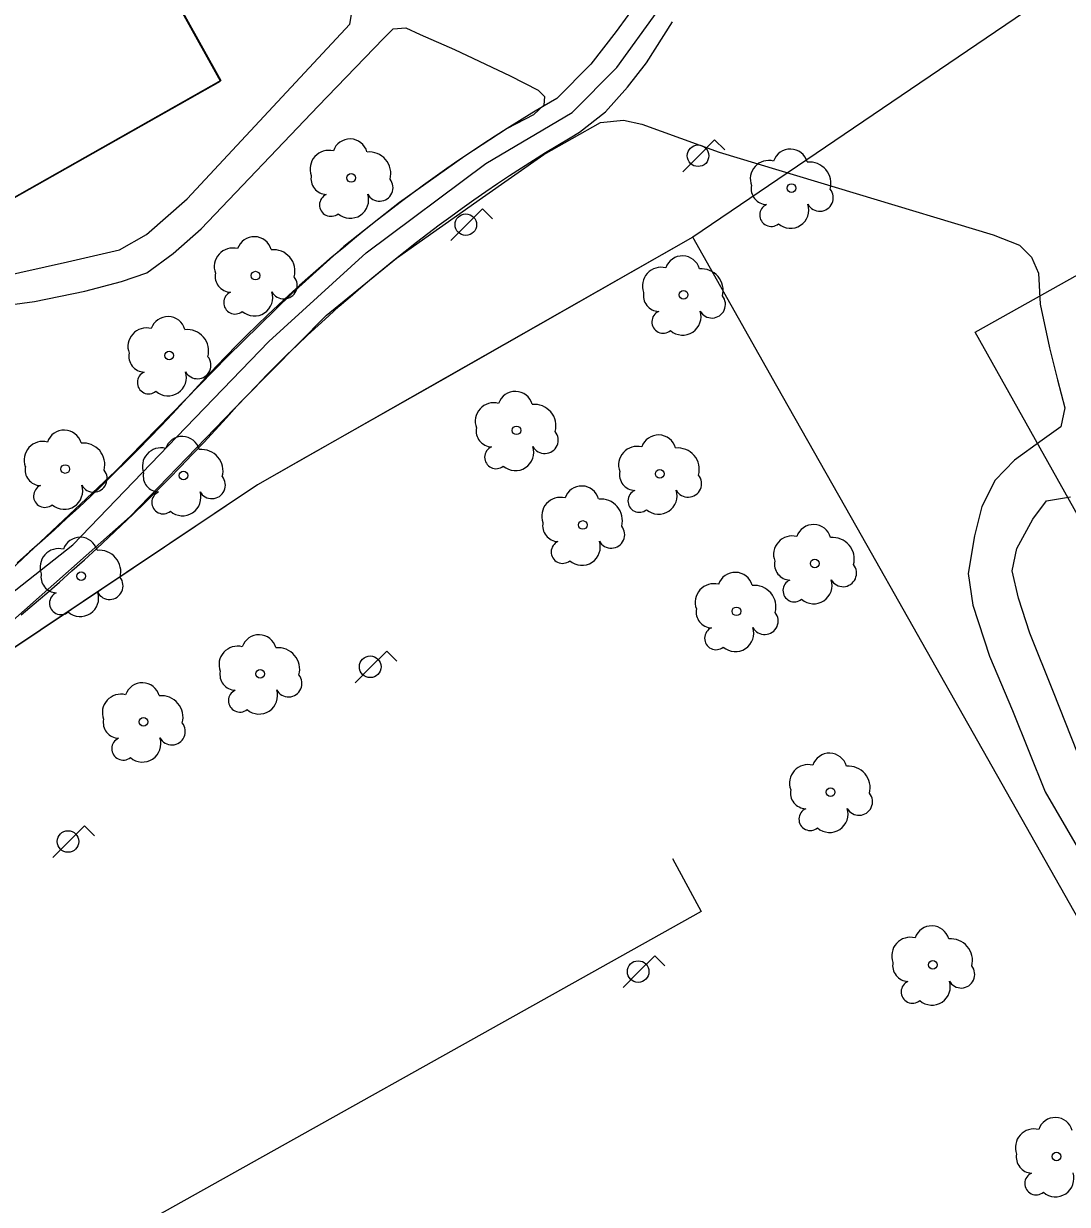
# Model space of a CAD drawing. Extents: x 282771 to 285132, y 4823109 to 4825496.
# Drawn here: x 283575.6 to 283637.2, y 4823349.4 to 4823419 of the extents above; entities that cross this region are included whole.
import ezdxf

# ---------------------------------------------------------------- set-up
doc = ezdxf.new("R2010")
doc.units = 0
for name, color, linetype in [('ACERA-INTERIOR', 7, 'Continuous'), ('ARBOL', 7, 'Continuous'), ('CALLE-EJE', 7, 'Continuous'), ('CARRIL-BICI-AREA', 7, 'Continuous'), ('CARRIL-BICI-EJE', 7, 'Continuous'), ('FAROLA', 7, 'Continuous'), ('PARQUE-JARDIN-AREA', 7, 'Continuous'), ('ZONA-VERDE', 7, 'Continuous')]:
    doc.layers.add(name, color=color, linetype=linetype)

msp = doc.modelspace()

# ---------------------------------------------------------------- linework, layer by layer
at = {"layer": 'ACERA-INTERIOR'}
msp.add_lwpolyline([(283613.892, 4823369.804), (283615.584, 4823366.691), (283578.614, 4823346.011)], dxfattribs=at)
at = {"layer": 'ARBOL'}
for centre in [(283594.944, 4823409.93), (283620.902, 4823409.335), (283589.294, 4823404.17), (283614.544, 4823403.04), (283584.204, 4823399.46), (283604.684, 4823395.051), (283578.084, 4823392.771), (283613.134, 4823392.481), (283585.054, 4823392.391), (283608.604, 4823389.471), (283622.273, 4823387.201), (283579.024, 4823386.451), (283617.654, 4823384.381), (283589.574, 4823380.701), (283582.694, 4823377.871), (283623.213, 4823373.721), (283629.243, 4823363.541), (283636.533, 4823352.241)]:
    msp.add_circle(centre, 0.255, dxfattribs=at)
for centre, radius, start, end in [((283594.874, 4823411.19), 1.038, 15.64228, 161.38435), ((283593.614, 4823410.46), 1.097, 75.4318, 200.55608), ((283620.832, 4823410.595), 1.038, 15.64225, 161.38431), ((283596.004, 4823410.19), 1.272, 345.03273, 95.79925), ((283619.572, 4823409.865), 1.097, 75.43176, 200.55605), ((283621.962, 4823409.595), 1.272, 345.0327, 95.79922), ((283593.504, 4823409.89), 0.935, 168.59898, 268.13236), ((283596.614, 4823409.36), 0.797, 208.96246, 38.99103), ((283619.462, 4823409.295), 0.935, 168.59894, 268.13232), ((283593.744, 4823408.34), 0.672, 113.73672, 309.4725), ((283594.884, 4823408.64), 1.086, 228.95447, 17.92796), ((283622.572, 4823408.765), 0.797, 208.96243, 38.99099), ((283619.702, 4823407.745), 0.672, 113.73669, 309.47246), ((283620.842, 4823408.045), 1.086, 228.95444, 17.92792), ((283589.224, 4823405.43), 1.038, 15.64228, 161.38435), ((283587.964, 4823404.7), 1.097, 75.4318, 200.55608), ((283590.354, 4823404.43), 1.272, 345.03273, 95.79925), ((283614.474, 4823404.3), 1.038, 15.64228, 161.38435), ((283613.214, 4823403.57), 1.097, 75.4318, 200.55608), ((283615.604, 4823403.3), 1.272, 345.03273, 95.79925), ((283587.854, 4823404.13), 0.935, 168.59898, 268.13236), ((283590.964, 4823403.6), 0.797, 208.96246, 38.99103), ((283588.094, 4823402.58), 0.672, 113.73672, 309.4725), ((283589.234, 4823402.88), 1.086, 228.95447, 17.92796), ((283613.104, 4823403), 0.935, 168.59898, 268.13236), ((283616.214, 4823402.47), 0.797, 208.96246, 38.99103), ((283584.134, 4823400.72), 1.038, 15.64228, 161.38435), ((283613.344, 4823401.45), 0.672, 113.73672, 309.4725), ((283614.484, 4823401.75), 1.086, 228.95447, 17.92796), ((283582.874, 4823399.99), 1.097, 75.4318, 200.55608), ((283585.264, 4823399.72), 1.272, 345.03273, 95.79925), ((283582.764, 4823399.42), 0.935, 168.59898, 268.13236), ((283585.874, 4823398.891), 0.797, 208.96246, 38.99103), ((283583.004, 4823397.871), 0.672, 113.73672, 309.4725), ((283584.144, 4823398.171), 1.086, 228.95447, 17.92796), ((283604.614, 4823396.311), 1.038, 15.64228, 161.38435), ((283603.354, 4823395.581), 1.097, 75.4318, 200.55608), ((283605.744, 4823395.311), 1.272, 345.03273, 95.79925), ((283578.014, 4823394.031), 1.038, 15.64228, 161.38435), ((283603.244, 4823395.011), 0.935, 168.59898, 268.13236), ((283606.354, 4823394.481), 0.797, 208.96246, 38.99103), ((283576.754, 4823393.301), 1.097, 75.4318, 200.55608), ((283579.144, 4823393.031), 1.272, 345.03273, 95.79925), ((283584.984, 4823393.651), 1.038, 15.64228, 161.38435), ((283604.624, 4823393.761), 1.086, 228.95447, 17.92796), ((283611.804, 4823393.011), 1.097, 75.4318, 200.55608), ((283613.064, 4823393.741), 1.038, 15.64228, 161.38435), ((283583.724, 4823392.921), 1.097, 75.4318, 200.55608), ((283586.114, 4823392.651), 1.272, 345.03273, 95.79925), ((283603.484, 4823393.461), 0.672, 113.73672, 309.4725), ((283614.194, 4823392.741), 1.272, 345.03273, 95.79925), ((283576.644, 4823392.731), 0.935, 168.59898, 268.13236), ((283579.754, 4823392.201), 0.797, 208.96246, 38.99103), ((283583.614, 4823392.351), 0.935, 168.59898, 268.13236), ((283586.724, 4823391.821), 0.797, 208.96246, 38.99103), ((283611.694, 4823392.441), 0.935, 168.59898, 268.13236), ((283614.804, 4823391.911), 0.797, 208.96246, 38.99103), ((283576.884, 4823391.181), 0.672, 113.73672, 309.4725), ((283578.024, 4823391.481), 1.086, 228.95447, 17.92796), ((283583.854, 4823390.801), 0.672, 113.73672, 309.4725), ((283584.994, 4823391.101), 1.086, 228.95447, 17.92796), ((283608.534, 4823390.731), 1.038, 15.64228, 161.38435), ((283611.934, 4823390.891), 0.672, 113.73672, 309.4725), ((283613.074, 4823391.191), 1.086, 228.95447, 17.92796), ((283607.274, 4823390.001), 1.097, 75.4318, 200.55608), ((283609.664, 4823389.731), 1.272, 345.03273, 95.79925), ((283607.164, 4823389.431), 0.935, 168.59898, 268.13236), ((283610.274, 4823388.901), 0.797, 208.96246, 38.99103), ((283622.203, 4823388.461), 1.038, 15.64228, 161.38435), ((283578.954, 4823387.711), 1.038, 15.64228, 161.38435), ((283620.944, 4823387.731), 1.097, 75.4318, 200.55608), ((283623.333, 4823387.461), 1.272, 345.03273, 95.79925), ((283577.694, 4823386.981), 1.097, 75.4318, 200.55608), ((283580.084, 4823386.711), 1.272, 345.03273, 95.79925), ((283607.404, 4823387.881), 0.672, 113.73672, 309.4725), ((283608.544, 4823388.181), 1.086, 228.95447, 17.92796), ((283620.834, 4823387.161), 0.935, 168.59898, 268.13236), ((283623.943, 4823386.631), 0.797, 208.96246, 38.99103), ((283577.584, 4823386.411), 0.935, 168.59898, 268.13236), ((283617.584, 4823385.641), 1.038, 15.64228, 161.38435), ((283580.694, 4823385.881), 0.797, 208.96246, 38.99103), ((283616.324, 4823384.911), 1.097, 75.4318, 200.55608), ((283618.714, 4823384.641), 1.272, 345.03273, 95.79925), ((283621.074, 4823385.611), 0.672, 113.73672, 309.4725), ((283622.213, 4823385.911), 1.086, 228.95447, 17.92796), ((283577.824, 4823384.861), 0.672, 113.73672, 309.4725), ((283578.964, 4823385.161), 1.086, 228.95447, 17.92796), ((283616.214, 4823384.341), 0.935, 168.59898, 268.13236), ((283619.324, 4823383.811), 0.797, 208.96246, 38.99103), ((283589.504, 4823381.961), 1.038, 15.64228, 161.38435), ((283616.454, 4823382.791), 0.672, 113.73672, 309.4725), ((283617.594, 4823383.091), 1.086, 228.95447, 17.92796), ((283588.244, 4823381.231), 1.097, 75.4318, 200.55608), ((283590.634, 4823380.961), 1.272, 345.03273, 95.79925), ((283588.134, 4823380.661), 0.935, 168.59898, 268.13236), ((283591.244, 4823380.131), 0.797, 208.96246, 38.99103), ((283581.364, 4823378.401), 1.097, 75.4318, 200.55608), ((283582.624, 4823379.131), 1.038, 15.64228, 161.38435), ((283588.374, 4823379.111), 0.672, 113.73672, 309.4725), ((283589.514, 4823379.411), 1.086, 228.95447, 17.92796), ((283583.754, 4823378.131), 1.272, 345.03273, 95.79925), ((283581.254, 4823377.831), 0.935, 168.59898, 268.13236), ((283584.364, 4823377.301), 0.797, 208.96246, 38.99103), ((283581.494, 4823376.281), 0.672, 113.73672, 309.4725), ((283582.634, 4823376.581), 1.086, 228.95447, 17.92796), ((283623.143, 4823374.981), 1.038, 15.64228, 161.38435), ((283621.884, 4823374.251), 1.097, 75.4318, 200.55608), ((283624.273, 4823373.981), 1.272, 345.03273, 95.79925), ((283621.774, 4823373.681), 0.935, 168.59898, 268.13236), ((283624.883, 4823373.151), 0.797, 208.96246, 38.99103), ((283622.014, 4823372.131), 0.672, 113.73672, 309.4725), ((283623.153, 4823372.431), 1.086, 228.95447, 17.92796), ((283629.173, 4823364.801), 1.038, 15.64228, 161.38435), ((283627.913, 4823364.071), 1.097, 75.4318, 200.55608), ((283630.303, 4823363.801), 1.272, 345.03273, 95.79925), ((283627.803, 4823363.501), 0.935, 168.59898, 268.13236), ((283630.913, 4823362.971), 0.797, 208.96246, 38.99103), ((283628.043, 4823361.951), 0.672, 113.73672, 309.4725), ((283629.183, 4823362.251), 1.086, 228.95447, 17.92796), ((283636.463, 4823353.501), 1.038, 15.64228, 161.38435), ((283635.203, 4823352.771), 1.097, 75.4318, 200.55608), ((283635.093, 4823352.201), 0.935, 168.59898, 268.13236), ((283635.333, 4823350.651), 0.672, 113.73672, 309.4725), ((283636.473, 4823350.951), 1.086, 228.95447, 17.92796)]:
    msp.add_arc(centre, radius, start, end, dxfattribs=at)
at = {"layer": 'CALLE-EJE'}
msp.add_lwpolyline([(283707.963, 4823272.552), (283699.163, 4823280.432), (283690.733, 4823295.562), (283631.743, 4823400.83), (283648.803, 4823410.38)], dxfattribs=at)
at = {"layer": 'CARRIL-BICI-AREA'}
for points in [[(283611.949, 4823420.479), (283610.569, 4823418.563), (283609.075, 4823416.642), (283607.065, 4823414.622), (283606.328, 4823414.19), (283605.596, 4823413.751), (283604.867, 4823413.305), (283604.143, 4823412.852), (283603.423, 4823412.392), (283602.708, 4823411.926), (283601.996, 4823411.453), (283601.29, 4823410.973), (283600.587, 4823410.487), (283599.89, 4823409.994), (283599.197, 4823409.495), (283598.508, 4823408.989), (283597.825, 4823408.476), (283597.146, 4823407.958), (283596.472, 4823407.433), (283595.803, 4823406.902), (283595.139, 4823406.364), (283594.481, 4823405.82), (283593.827, 4823405.271), (283593.179, 4823404.715), (283592.535, 4823404.153), (283591.897, 4823403.585), (283591.265, 4823403.011), (283590.637, 4823402.431), (283590.016, 4823401.845), (283589.399, 4823401.254), (283588.789, 4823400.657), (283588.184, 4823400.054), (283587.584, 4823399.445), (283586.991, 4823398.831), (283586.403, 4823398.211), (283586.383, 4823398.191), (283585.73, 4823397.465), (283585.07, 4823396.745), (283584.405, 4823396.03), (283583.734, 4823395.32), (283583.057, 4823394.616), (283582.374, 4823393.918), (283581.686, 4823393.225), (283580.992, 4823392.538), (283580.292, 4823391.856), (283579.587, 4823391.18), (283578.876, 4823390.51), (283578.16, 4823389.846), (283577.438, 4823389.188), (283576.711, 4823388.536), (283575.979, 4823387.89), (283575.241, 4823387.249)], [(283575.487, 4823384.179), (283576.241, 4823384.815), (283576.991, 4823385.457), (283577.736, 4823386.105), (283578.475, 4823386.759), (283579.208, 4823387.418), (283579.937, 4823388.084), (283580.66, 4823388.756), (283581.378, 4823389.433), (283582.089, 4823390.117), (283582.796, 4823390.806), (283583.497, 4823391.501), (283584.192, 4823392.201), (283584.882, 4823392.907), (283585.565, 4823393.619), (283586.243, 4823394.336), (283586.916, 4823395.058), (283587.582, 4823395.786), (283588.206, 4823396.479), (283588.784, 4823397.093), (283589.368, 4823397.702), (283589.957, 4823398.306), (283590.553, 4823398.903), (283591.154, 4823399.495), (283591.761, 4823400.081), (283592.373, 4823400.662), (283592.991, 4823401.237), (283593.614, 4823401.805), (283594.242, 4823402.368), (283594.876, 4823402.925), (283595.515, 4823403.476), (283596.159, 4823404.021), (283596.808, 4823404.559), (283597.463, 4823405.091), (283598.122, 4823405.618), (283598.787, 4823406.138), (283599.456, 4823406.651), (283600.13, 4823407.158), (283600.809, 4823407.659), (283601.493, 4823408.153), (283602.181, 4823408.641), (283602.874, 4823409.123), (283603.571, 4823409.597), (283604.273, 4823410.065), (283604.98, 4823410.527), (283605.69, 4823410.981), (283606.405, 4823411.429), (283607.124, 4823411.87), (283607.848, 4823412.305), (283608.401, 4823412.63), (283609.934, 4823413.823), (283611.231, 4823415.281), (283612.352, 4823416.708), (283613.888, 4823419.127)]]:
    msp.add_lwpolyline(points, dxfattribs=at)
at = {"layer": 'CARRIL-BICI-EJE'}
msp.add_lwpolyline([(283567.144, 4823224.963), (283513.379, 4823319.553), (283513.22, 4823320.499), (283514.83, 4823327.329), (283508.874, 4823337.5), (283509.55, 4823339.714), (283524.825, 4823354.25), (283529.066, 4823357.84), (283533.346, 4823360.94), (283536.894, 4823363.142), (283544.436, 4823366.976), (283556.564, 4823372.725), (283561.62, 4823375.866), (283567.491, 4823379.904), (283573.647, 4823384.473), (283578.537, 4823388.306), (283584.653, 4823394.669), (283590.076, 4823400.298), (283595.824, 4823405.519), (283602.878, 4823410.781), (283607.962, 4823413.792), (283610.612, 4823416.443), (283613.017, 4823419.788)], dxfattribs=at)
at = {"layer": 'FAROLA'}
for p, q in [((283616.374, 4823412.17), (283615.434, 4823411.24)), ((283616.964, 4823411.58), (283616.374, 4823412.17)), ((283615.434, 4823411.24), (283614.504, 4823410.3)), ((283602.68, 4823408.106), (283601.74, 4823407.176)), ((283603.27, 4823407.516), (283602.68, 4823408.106)), ((283601.74, 4823407.176), (283600.81, 4823406.236)), ((283597.044, 4823382.041), (283596.104, 4823381.111)), ((283597.634, 4823381.451), (283597.044, 4823382.041)), ((283596.104, 4823381.111), (283595.174, 4823380.171)), ((283579.224, 4823371.741), (283578.284, 4823370.811)), ((283579.814, 4823371.151), (283579.224, 4823371.741)), ((283578.284, 4823370.811), (283577.354, 4823369.871)), ((283612.844, 4823364.071), (283611.904, 4823363.141)), ((283613.434, 4823363.481), (283612.844, 4823364.071)), ((283611.904, 4823363.141), (283610.974, 4823362.201))]:
    msp.add_line(p, q, dxfattribs=at)
for centre in [(283615.394, 4823411.24), (283601.7, 4823407.176), (283596.064, 4823381.111), (283578.244, 4823370.811), (283611.864, 4823363.141)]:
    msp.add_circle(centre, 0.637, dxfattribs=at)
at = {"layer": 'PARQUE-JARDIN-AREA'}
msp.add_lwpolyline([(283646.934, 4823428.056), (283615.089, 4823406.438), (283589.408, 4823391.837), (283517.998, 4823343.996), (283504.355, 4823368.796), (283587.242, 4823415.645), (283558.769, 4823466.793)], dxfattribs=at)
at = {"layer": 'ZONA-VERDE'}
for p, q in [((283596.853, 4823418.16), (283597.417, 4823418.724)), ((283597.417, 4823418.724), (283598.168, 4823418.771)), ((283598.168, 4823418.771), (283599.014, 4823418.395)), ((283593, 4823414.164), (283596.853, 4823418.16)), ((283599.014, 4823418.395), (283601.031, 4823417.506)), ((283601.031, 4823417.506), (283604.32, 4823415.954)), ((283604.32, 4823415.954), (283605.965, 4823415.108)), ((283605.965, 4823415.108), (283606.34, 4823414.732)), ((283606.34, 4823414.732), (283606.293, 4823414.215)), ((283586.093, 4823406.925), (283593, 4823414.164)), ((283605.683, 4823413.651), (283604.132, 4823412.852)), ((283606.293, 4823414.215), (283605.683, 4823413.651)), ((283606.297, 4823411.32), (283609.635, 4823413.199)), ((283609.635, 4823413.199), (283610.997, 4823413.34)), ((283610.997, 4823413.34), (283612.078, 4823413.105)), ((283612.078, 4823413.105), (283616.636, 4823411.46)), ((283604.132, 4823412.852), (283601.642, 4823411.206)), ((283601.642, 4823411.206), (283597.789, 4823408.48)), ((283602.679, 4823408.782), (283606.297, 4823411.32)), ((283616.636, 4823411.46), (283632.798, 4823406.571)), ((283597.605, 4823405.209), (283602.679, 4823408.782)), ((283597.789, 4823408.48), (283594.5, 4823405.894)), ((283584.449, 4823405.467), (283586.093, 4823406.925)), ((283615.089, 4823406.438), (283600.179, 4823397.958)), ((283620.049, 4823397.658), (283615.089, 4823406.438)), ((283632.798, 4823406.571), (283634.348, 4823405.96)), ((283634.348, 4823405.96), (283635.053, 4823405.255)), ((283582.899, 4823404.339), (283584.449, 4823405.467)), ((283594.5, 4823405.894), (283591.447, 4823403.121)), ((283635.053, 4823405.255), (283635.476, 4823404.314)), ((283593.47, 4823401.824), (283597.605, 4823405.209)), ((283581.395, 4823403.822), (283582.899, 4823404.339)), ((283635.476, 4823404.314), (283635.558, 4823402.496)), ((283576.274, 4823402.647), (283579.234, 4823403.258)), ((283579.234, 4823403.258), (283581.395, 4823403.822)), ((283572.75, 4823402.177), (283576.274, 4823402.647)), ((283591.447, 4823403.121), (283587.641, 4823399.407)), ((283635.558, 4823402.496), (283636.122, 4823399.91)), ((283588.584, 4823396.889), (283593.47, 4823401.824)), ((283636.122, 4823399.91), (283636.591, 4823398.03)), ((283587.641, 4823399.407), (283581.049, 4823392.643)), ((283600.179, 4823397.958), (283591.749, 4823393.167)), ((283624.779, 4823389.298), (283620.049, 4823397.658)), ((283636.591, 4823398.03), (283637.014, 4823396.384)), ((283581.912, 4823389.978), (283588.584, 4823396.889)), ((283637.014, 4823396.384), (283636.779, 4823395.256)), ((283636.779, 4823395.256), (283635.69, 4823394.468)), ((283635.69, 4823394.468), (283634.045, 4823393.293)), ((283591.749, 4823393.167), (283589.408, 4823391.837)), ((283634.045, 4823393.293), (283632.918, 4823392.117)), ((283581.049, 4823392.643), (283574.566, 4823386.532)), ((283632.918, 4823392.117), (283632.119, 4823390.566)), ((283589.408, 4823391.837), (283581.688, 4823386.667)), ((283635.139, 4823389.819), (283635.937, 4823390.9)), ((283635.937, 4823390.9), (283637.347, 4823391.135)), ((283574.823, 4823383.68), (283581.912, 4823389.978)), ((283632.119, 4823390.566), (283631.696, 4823388.827)), ((283631.888, 4823376.728), (283624.779, 4823389.298)), ((283634.199, 4823388.079), (283635.139, 4823389.819)), ((283631.696, 4823388.827), (283631.32, 4823386.617)), ((283633.917, 4823386.763), (283634.199, 4823388.079)), ((283581.688, 4823386.667), (283567.658, 4823377.277)), ((283631.32, 4823386.617), (283631.596, 4823384.744)), ((283634.293, 4823385.165), (283633.917, 4823386.763)), ((283634.951, 4823383.097), (283634.293, 4823385.165)), ((283631.596, 4823384.744), (283632.582, 4823381.736)), ((283636.36, 4823379.618), (283634.951, 4823383.097)), ((283632.582, 4823381.736), (283633.945, 4823378.539)), ((283637.77, 4823376.045), (283636.36, 4823379.618)), ((283633.945, 4823378.539), (283635.871, 4823373.744)), ((283640.178, 4823362.068), (283631.888, 4823376.728)), ((283635.871, 4823373.744), (283637.75, 4823370.5))]:
    msp.add_line(p, q, dxfattribs=at)
for points in [[(283558.784, 4823466.815), (283587.257, 4823415.667), (283566.75, 4823404.073), (283565.487, 4823403.359)], [(283574.075, 4823404.053), (283578.206, 4823404.994), (283581.28, 4823405.699), (283582.877, 4823406.592), (283585.273, 4823408.708), (283594.858, 4823419.002), (283594.999, 4823419.802)]]:
    msp.add_lwpolyline(points, dxfattribs=at)

doc.saveas('drawing.dxf')
